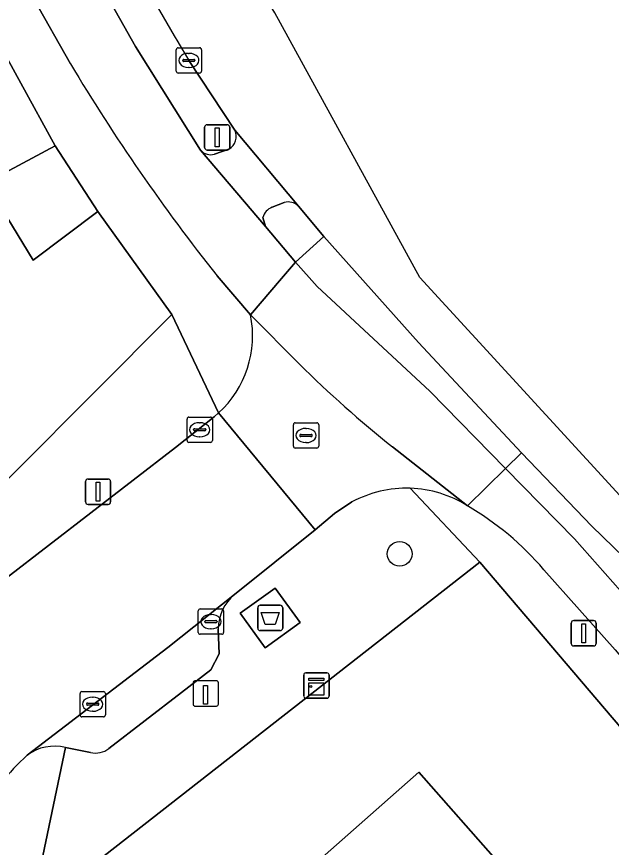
# Model space of a CAD drawing. Extents: x 159960 to 160866, y 382700 to 383354.
# Drawn here: x 160664.63 to 160688.15, y 383095.2 to 383128.03 of the extents above; entities that cross this region are included whole.
import ezdxf

# ---------------------------------------------------------------- set-up
doc = ezdxf.new("R2010")
doc.units = 0
for name, color, linetype in [('IMGEO_Afval_apart_plaats', 7, 'Continuous'), ('IMGEO_Berm_open', 7, 'Continuous'), ('IMGEO_Boom', 7, 'Continuous'), ('IMGEO_Erf', 7, 'Continuous'), ('IMGEO_Fietspad_gesloten', 7, 'Continuous'), ('IMGEO_Kast', 7, 'Continuous'), ('IMGEO_Kolk', 7, 'Continuous'), ('IMGEO_Laadpaal', 7, 'Continuous'), ('IMGEO_Lichtmast', 7, 'Continuous'), ('IMGEO_Pand', 7, 'Continuous'), ('IMGEO_Parkeervlak_open', 7, 'Continuous'), ('IMGEO_Rijbaan_lokaal_gesloten', 7, 'Continuous'), ('IMGEO_Rijbaan_lokaal_open', 7, 'Continuous'), ('IMGEO_Rioolput', 7, 'Continuous'), ('IMGEO_Verkeerseiland_gesloten', 7, 'Continuous'), ('IMGEO_Voetpad_gesloten', 7, 'Continuous'), ('IMGEO_Voetpad_open', 7, 'Continuous')]:
    doc.layers.add(name, color=color, linetype=linetype)

msp = doc.modelspace()

# ---------------------------------------------------------------- linework, layer by layer
at = {"layer": 'IMGEO_Afval_apart_plaats'}
for p, q in [((160674.165, 383103.868), (160674.165, 383104.668)), ((160674.165, 383104.668), (160674.165, 383103.868)), ((160674.265, 383104.768), (160675.055, 383104.768)), ((160675.055, 383104.768), (160674.265, 383104.768)), ((160675.155, 383104.668), (160675.155, 383103.868)), ((160675.155, 383103.868), (160675.155, 383104.668)), ((160675.055, 383103.768), (160674.265, 383103.768)), ((160674.265, 383103.768), (160675.055, 383103.768))]:
    msp.add_line(p, q, dxfattribs=at)
msp.add_lwpolyline([(160674.308, 383104.482), (160675.012, 383104.482), (160674.863, 383104.012), (160674.457, 383104.012), (160674.308, 383104.482)], dxfattribs=at)
for centre, start, end in [((160674.265, 383104.668), 90, 180), ((160674.265, 383104.668), 90, 180), ((160675.055, 383104.668), 0, 90), ((160675.055, 383104.668), 360, 90), ((160674.265, 383103.868), 180, 270), ((160674.265, 383103.868), 180, 270), ((160675.055, 383103.868), 270, 0), ((160675.055, 383103.868), 270, 0)]:
    msp.add_arc(centre, 0.1, start, end, dxfattribs=at)
at = {"layer": 'IMGEO_Berm_open'}
for points in [[(160668.064, 383129.104), (160669.329, 383126.86), (160671.91, 383122.751)], [(160673.257, 383123.541), (160671.444, 383126.301)], [(160672.457, 383122.599), (160673.03, 383122.794)], [(160700.875, 383094.511), (160700.804, 383094.591), (160698.59, 383096.925), (160695.704, 383099.8), (160694.16, 383101.338), (160689.088, 383106.239), (160687.38, 383107.889), (160684.6, 383110.794), (160683.967, 383110.175), (160686.696, 383107.388), (160688.818, 383104.989), (160694.352, 383098.361), (160701.018, 383090.565), (160751.341, 383033.866), (160762.195, 383021.758), (160762.421, 383021.957), (160761.588, 383022.894), (160761.747, 383023.027), (160753.731, 383031.938)]]:
    msp.add_lwpolyline(points, dxfattribs=at)
for centre, radius, start, end in [((160737.686, 383166.62), 77.548, 204.57387, 211.32762), ((160672.748, 383123.288), 0.568, 299.7048, 26.489), ((160672.306, 383123.116), 0.538, 222.6525, 286.2885)]:
    msp.add_arc(centre, radius, start, end, dxfattribs=at)
at = {"layer": 'IMGEO_Boom'}
msp.add_circle((160679.78, 383106.8), 0.489, dxfattribs=at)
at = {"layer": 'IMGEO_Erf'}
msp.add_lwpolyline([(160666.154, 383122.926), (160663.412, 383121.459), (160665.295, 383118.403), (160667.845, 383120.33)], close=True, dxfattribs=at)
for points in [[(160693.113, 383094.806), (160692.06, 383095.951), (160690.078, 383098.106), (160682.942, 383106.472), (160665.195, 383092.6)], [(160669.536, 383088.457), (160680.538, 383098.164), (160683.765, 383094.506)]]:
    msp.add_lwpolyline(points, dxfattribs=at)
at = {"layer": 'IMGEO_Fietspad_gesloten'}
for points in [[(160672.557, 383117.791), (160673.881, 383116.248), (160675.107, 383117.68), (160675.663, 383118.329), (160674.468, 383119.737), (160671.91, 383122.751), (160669.329, 383126.86), (160668.064, 383129.104)], [(160665.299, 383128.768), (160666.764, 383126.173)], [(160679.5, 383111.028), (160682.46, 383108.699), (160683.967, 383110.175), (160680.972, 383113.233), (160676.516, 383117.37), (160675.663, 383118.329), (160675.107, 383117.68), (160673.881, 383116.248), (160675.813, 383114.301)], [(160701.018, 383090.565), (160694.352, 383098.361), (160688.818, 383104.989), (160686.696, 383107.388), (160683.967, 383110.175), (160682.46, 383108.699)], [(160685.483, 383106.174), (160688.293, 383103.007), (160697.195, 383092.363), (160750.512, 383032.262), (160767.848, 383012.954), (160798.378, 382979.546), (160798.294, 382979.468), (160798.967, 382978.754), (160800.31, 382979.98), (160799.663, 382980.632), (160768.171, 383015.103), (160767.486, 383015.878)]]:
    msp.add_lwpolyline(points, dxfattribs=at)
for centre, radius, start, end in [((160732.422, 383165.358), 76.462, 210.82892, 218.46963), ((160707.601, 383146.397), 45.174, 225.276, 231.5322), ((160676.375, 383098.342), 12.012, 40.6929, 59.5656)]:
    msp.add_arc(centre, radius, start, end, dxfattribs=at)
at = {"layer": 'IMGEO_Kast'}
for p, q in [((160675.989, 383101.168), (160675.989, 383102.009)), ((160675.989, 383102.009), (160675.989, 383101.168)), ((160676.064, 383102.093), (160676.905, 383102.093)), ((160676.905, 383102.093), (160676.064, 383102.093)), ((160676.989, 383102.018), (160676.989, 383101.177)), ((160676.989, 383101.177), (160676.989, 383102.018)), ((160676.914, 383101.093), (160676.073, 383101.093)), ((160676.073, 383101.093), (160676.914, 383101.093))]:
    msp.add_line(p, q, dxfattribs=at)
for points in [[(160676.184, 383101.883), (160676.784, 383101.883), (160676.784, 383101.798), (160676.184, 383101.798), (160676.184, 383101.883)], [(160676.184, 383101.708), (160676.784, 383101.708), (160676.784, 383101.219), (160676.184, 383101.219), (160676.184, 383101.708)]]:
    msp.add_lwpolyline(points, dxfattribs=at)
msp.add_circle((160676.268, 383101.557), 0.0377, dxfattribs=at)
for centre, start, end in [((160676.067, 383102.015), 92.4484, 184.2845), ((160676.067, 383102.015), 92.4484, 184.2845), ((160676.911, 383102.015), 2.4484, 94.2845), ((160676.911, 383102.015), 2.4484, 94.2845), ((160676.067, 383101.171), 182.4484, 274.2845), ((160676.067, 383101.171), 182.4484, 274.2845), ((160676.911, 383101.171), 272.4484, 4.2845), ((160676.911, 383101.171), 272.4484, 4.2845)]:
    msp.add_arc(centre, 0.0779, start, end, dxfattribs=at)
at = {"layer": 'IMGEO_Kolk'}
for p, q in [((160670.943, 383125.875), (160670.943, 383126.727)), ((160671.018, 383126.801), (160671.87, 383126.801)), ((160671.944, 383126.727), (160671.944, 383125.875)), ((160671.202, 383126.295), (160671.202, 383126.307)), ((160671.245, 383126.344), (160671.643, 383126.344)), ((160671.431, 383126.581), (160671.456, 383126.581)), ((160671.686, 383126.307), (160671.686, 383126.295)), ((160671.64, 383126.258), (160671.242, 383126.258)), ((160671.454, 383126.021), (160671.429, 383126.021)), ((160671.87, 383125.801), (160671.018, 383125.801)), ((160671.448, 383112.203), (160672.3, 383112.203)), ((160671.373, 383111.277), (160671.373, 383112.129)), ((160671.861, 383111.983), (160671.886, 383111.983)), ((160672.374, 383112.129), (160672.374, 383111.277)), ((160671.632, 383111.697), (160671.632, 383111.709)), ((160672.07, 383111.66), (160671.672, 383111.66)), ((160671.675, 383111.746), (160672.073, 383111.746)), ((160672.116, 383111.709), (160672.116, 383111.697)), ((160672.3, 383111.203), (160671.448, 383111.203)), ((160671.884, 383111.423), (160671.859, 383111.423)), ((160671.815, 383103.696), (160671.815, 383104.548)), ((160671.89, 383104.622), (160672.742, 383104.622)), ((160672.303, 383104.402), (160672.328, 383104.402)), ((160672.816, 383104.548), (160672.816, 383103.696)), ((160672.074, 383104.116), (160672.074, 383104.128)), ((160672.512, 383104.079), (160672.114, 383104.079)), ((160672.117, 383104.165), (160672.515, 383104.165)), ((160672.558, 383104.128), (160672.558, 383104.116)), ((160672.326, 383103.842), (160672.301, 383103.842)), ((160672.742, 383103.622), (160671.89, 383103.622)), ((160667.218, 383101.358), (160668.07, 383101.358)), ((160667.143, 383100.432), (160667.143, 383101.284)), ((160667.631, 383101.138), (160667.656, 383101.138)), ((160668.144, 383101.284), (160668.144, 383100.432)), ((160667.402, 383100.852), (160667.402, 383100.864)), ((160667.84, 383100.815), (160667.442, 383100.815)), ((160667.445, 383100.901), (160667.843, 383100.901)), ((160667.886, 383100.864), (160667.886, 383100.852)), ((160667.654, 383100.578), (160667.629, 383100.578)), ((160668.07, 383100.358), (160667.218, 383100.358))]:
    msp.add_line(p, q, dxfattribs=at)
for points in [[(160670.943, 383125.875), (160670.943, 383126.727)], [(160671.018, 383126.801), (160671.87, 383126.801)], [(160671.944, 383126.727), (160671.944, 383125.875)], [(160671.87, 383125.801), (160671.018, 383125.801)], [(160671.448, 383112.203), (160672.3, 383112.203)], [(160671.373, 383111.277), (160671.373, 383112.129)], [(160672.374, 383112.129), (160672.374, 383111.277)], [(160672.3, 383111.203), (160671.448, 383111.203)], [(160671.815, 383103.696), (160671.815, 383104.548)], [(160671.89, 383104.622), (160672.742, 383104.622)], [(160672.816, 383104.548), (160672.816, 383103.696)], [(160672.742, 383103.622), (160671.89, 383103.622)], [(160667.218, 383101.358), (160668.07, 383101.358)], [(160667.143, 383100.432), (160667.143, 383101.284)], [(160668.144, 383101.284), (160668.144, 383100.432)], [(160668.07, 383100.358), (160667.218, 383100.358)]]:
    msp.add_lwpolyline(points, dxfattribs=at)
for centre, radius, start, end in [((160671.02, 383126.725), 0.0765, 91.552, 178.448), ((160671.02, 383126.725), 0.0765, 91.552, 178.448), ((160671.868, 383126.725), 0.0765, 1.552, 88.448), ((160671.868, 383126.725), 0.0765, 1.552, 88.448), ((160671.242, 383126.304), 0.0403, 85.8775, 175.7526), ((160671.647, 383126.306), 0.0386, 1.7309, 96.639), ((160671.239, 383126.294), 0.0366, 178.938, 274.7102), ((160671.643, 383126.301), 0.043, 264.8664, 352.4533), ((160671.02, 383125.877), 0.0765, 181.552, 268.448), ((160671.02, 383125.877), 0.0765, 181.552, 268.448), ((160671.868, 383125.877), 0.0765, 271.552, 358.448), ((160671.868, 383125.877), 0.0765, 271.552, 358.448), ((160671.45, 383112.127), 0.0765, 91.552, 178.448), ((160671.45, 383112.127), 0.0765, 91.552, 178.448), ((160672.298, 383112.127), 0.0765, 1.552, 88.448), ((160672.298, 383112.127), 0.0765, 1.552, 88.448), ((160671.672, 383111.706), 0.0403, 85.8775, 175.7526), ((160671.669, 383111.696), 0.0366, 178.938, 274.7102), ((160672.073, 383111.703), 0.043, 264.8664, 352.4533), ((160672.077, 383111.708), 0.0386, 1.7309, 96.639), ((160671.45, 383111.279), 0.0765, 181.552, 268.448), ((160671.45, 383111.279), 0.0765, 181.552, 268.448), ((160672.298, 383111.279), 0.0765, 271.552, 358.448), ((160672.298, 383111.279), 0.0765, 271.552, 358.448), ((160671.892, 383104.546), 0.0765, 91.552, 178.448), ((160671.892, 383104.546), 0.0765, 91.552, 178.448), ((160672.74, 383104.546), 0.0765, 1.552, 88.448), ((160672.74, 383104.546), 0.0765, 1.552, 88.448), ((160672.114, 383104.125), 0.0403, 85.8775, 175.7526), ((160672.111, 383104.115), 0.0366, 178.938, 274.7102), ((160672.515, 383104.122), 0.043, 264.8664, 352.4533), ((160672.519, 383104.127), 0.0386, 1.7309, 96.639), ((160671.892, 383103.698), 0.0765, 181.552, 268.448), ((160671.892, 383103.698), 0.0765, 181.552, 268.448), ((160672.74, 383103.698), 0.0765, 271.552, 358.448), ((160672.74, 383103.698), 0.0765, 271.552, 358.448), ((160667.22, 383101.282), 0.0765, 91.552, 178.448), ((160667.22, 383101.282), 0.0765, 91.552, 178.448), ((160668.068, 383101.282), 0.0765, 1.552, 88.448), ((160668.068, 383101.282), 0.0765, 1.552, 88.448), ((160667.442, 383100.861), 0.0403, 85.8775, 175.7526), ((160667.439, 383100.851), 0.0366, 178.938, 274.7102), ((160667.843, 383100.858), 0.043, 264.8664, 352.4533), ((160667.847, 383100.863), 0.0386, 1.7309, 96.639), ((160667.22, 383100.434), 0.0765, 181.552, 268.448), ((160667.22, 383100.434), 0.0765, 181.552, 268.448), ((160668.068, 383100.434), 0.0765, 271.552, 358.448), ((160668.068, 383100.434), 0.0765, 271.552, 358.448)]:
    msp.add_arc(centre, radius, start, end, dxfattribs=at)
for centre, major_axis, ratio, start_param, end_param in [((160671.43, 383126.301), (-0.387, 0.002), 0.722429, 4.712389, 7.853982), ((160671.455, 383126.301), (-0.39, 0.002), 0.717154, 1.570796, 4.712389), ((160671.86, 383111.703), (-0.387, 0.002), 0.722429, 4.712389, 7.853982), ((160671.885, 383111.703), (-0.39, 0.002), 0.717154, 1.570796, 4.712389), ((160672.302, 383104.122), (-0.387, 0.002), 0.722429, 4.712389, 7.853982), ((160672.327, 383104.122), (-0.39, 0.002), 0.717154, 1.570796, 4.712389), ((160667.63, 383100.858), (-0.387, 0.002), 0.722429, 4.712389, 7.853982), ((160667.655, 383100.858), (-0.39, 0.002), 0.717154, 1.570796, 4.712389)]:
    msp.add_ellipse(centre, major_axis=major_axis, ratio=ratio, start_param=start_param, end_param=end_param, dxfattribs=at)
at = {"layer": 'IMGEO_Laadpaal'}
for p, q in [((160671.61, 383101.696), (160671.61, 383100.855)), ((160671.61, 383101.696), (160671.61, 383100.855)), ((160672.526, 383101.78), (160671.685, 383101.78)), ((160672.526, 383101.78), (160671.685, 383101.78)), ((160672.61, 383100.864), (160672.61, 383101.705)), ((160672.61, 383100.864), (160672.61, 383101.705)), ((160671.694, 383100.78), (160672.535, 383100.78)), ((160671.694, 383100.78), (160672.535, 383100.78))]:
    msp.add_line(p, q, dxfattribs=at)
msp.add_lwpolyline([(160672.025, 383101.593), (160672.185, 383101.593), (160672.185, 383100.86), (160672.025, 383100.86), (160672.025, 383101.593)], dxfattribs=at)
for centre, start, end in [((160671.688, 383101.702), 92.4484, 184.2845), ((160671.688, 383101.702), 92.4484, 184.2845), ((160672.532, 383101.702), 2.4484, 94.2845), ((160672.532, 383101.702), 2.4484, 94.2845), ((160671.688, 383100.858), 182.4484, 274.2845), ((160671.688, 383100.858), 182.4484, 274.2845), ((160672.532, 383100.858), 272.4484, 4.2845), ((160672.532, 383100.858), 272.4484, 4.2845)]:
    msp.add_arc(centre, 0.0779, start, end, dxfattribs=at)
at = {"layer": 'IMGEO_Lichtmast'}
for p, q in [((160672.168, 383123.76), (160672.958, 383123.76)), ((160672.958, 383123.76), (160672.168, 383123.76)), ((160672.068, 383122.86), (160672.068, 383123.66)), ((160672.068, 383123.66), (160672.068, 383122.86)), ((160673.058, 383123.66), (160673.058, 383122.86)), ((160673.058, 383122.86), (160673.058, 383123.66)), ((160672.958, 383122.76), (160672.168, 383122.76)), ((160672.168, 383122.76), (160672.958, 383122.76)), ((160667.36, 383108.854), (160667.36, 383109.654)), ((160667.36, 383109.654), (160667.36, 383108.854)), ((160667.46, 383109.754), (160668.25, 383109.754)), ((160668.25, 383109.754), (160667.46, 383109.754)), ((160668.35, 383109.654), (160668.35, 383108.854)), ((160668.35, 383108.854), (160668.35, 383109.654)), ((160668.25, 383108.754), (160667.46, 383108.754)), ((160667.46, 383108.754), (160668.25, 383108.754)), ((160686.558, 383103.262), (160686.558, 383104.062)), ((160686.558, 383104.062), (160686.558, 383103.262)), ((160686.658, 383104.162), (160687.448, 383104.162)), ((160687.448, 383104.162), (160686.658, 383104.162)), ((160687.548, 383104.062), (160687.548, 383103.262)), ((160687.548, 383103.262), (160687.548, 383104.062)), ((160687.448, 383103.162), (160686.658, 383103.162)), ((160686.658, 383103.162), (160687.448, 383103.162))]:
    msp.add_line(p, q, dxfattribs=at)
for points in [[(160672.488, 383123.635), (160672.638, 383123.635), (160672.638, 383122.885), (160672.488, 383122.885), (160672.488, 383123.635)], [(160667.78, 383109.629), (160667.93, 383109.629), (160667.93, 383108.879), (160667.78, 383108.879), (160667.78, 383109.629)], [(160686.978, 383104.037), (160687.128, 383104.037), (160687.128, 383103.287), (160686.978, 383103.287), (160686.978, 383104.037)]]:
    msp.add_lwpolyline(points, dxfattribs=at)
for centre, start, end in [((160672.168, 383123.66), 90, 180), ((160672.168, 383123.66), 90, 180), ((160672.958, 383123.66), 0, 90), ((160672.958, 383123.66), 360, 90), ((160672.168, 383122.86), 180, 270), ((160672.168, 383122.86), 180, 270), ((160672.958, 383122.86), 270, 0), ((160672.958, 383122.86), 270, 0), ((160667.46, 383109.654), 90, 180), ((160667.46, 383109.654), 90, 180), ((160668.25, 383109.654), 0, 90), ((160668.25, 383109.654), 360, 90), ((160667.46, 383108.854), 180, 270), ((160667.46, 383108.854), 180, 270), ((160668.25, 383108.854), 270, 0), ((160668.25, 383108.854), 270, 0), ((160686.658, 383104.062), 90, 180), ((160686.658, 383104.062), 90, 180), ((160687.448, 383104.062), 0, 90), ((160687.448, 383104.062), 360, 90), ((160686.658, 383103.262), 180, 270), ((160686.658, 383103.262), 180, 270), ((160687.448, 383103.262), 270, 0), ((160687.448, 383103.262), 270, 0)]:
    msp.add_arc(centre, 0.1, start, end, dxfattribs=at)
at = {"layer": 'IMGEO_Pand'}
for points in [[(160663.435, 383127.879), (160651.397, 383121.262), (160655.107, 383114.514), (160657.071, 383115.705), (160658.653, 383113.332), (160656.687, 383111.817), (160661.518, 383106.985), (160670.773, 383116.255), (160667.845, 383120.33), (160665.295, 383118.403), (160663.412, 383121.459), (160666.154, 383122.926)], [(160682.61, 383085.189), (160686.874, 383088.951), (160686.923, 383090.554), (160685.484, 383092.185), (160683.954, 383092.281), (160683.785, 383092.472), (160683.457, 383092.182), (160682.439, 383093.337), (160683.765, 383094.506), (160680.538, 383098.164), (160669.536, 383088.457), (160672.494, 383085.106), (160673.379, 383085.887), (160674.782, 383084.298), (160673.493, 383083.161), (160677.416, 383078.715), (160678.332, 383079.521), (160677.391, 383080.589)]]:
    msp.add_lwpolyline(points, close=True, dxfattribs=at)
at = {"layer": 'IMGEO_Parkeervlak_open'}
for points in [[(160673.254, 383105.192), (160670.608, 383103.097), (160665.052, 383098.845)], [(160668.286, 383099.105), (160671.158, 383101.319), (160672.314, 383102.217), (160672.642, 383102.853), (160672.608, 383103.842)], [(160666.564, 383099.145), (160667.551, 383098.948)]]:
    msp.add_lwpolyline(points, dxfattribs=at)
for centre, radius, start, end in [((160674.344, 383103.841), 1.736, 128.8989, 179.9571), ((160666.131, 383097.367), 1.83, 76.313, 126.1319), ((160667.745, 383099.837), 0.91, 257.6737, 306.4412)]:
    msp.add_arc(centre, radius, start, end, dxfattribs=at)
at = {"layer": 'IMGEO_Rijbaan_lokaal_gesloten'}
msp.add_lwpolyline([(160671.444, 383126.301), (160673.257, 383123.541), (160675.777, 383120.543), (160676.783, 383119.346), (160680.523, 383115.16), (160684.6, 383110.794), (160687.38, 383107.889), (160689.088, 383106.239), (160690.092, 383107.358), (160682.633, 383115.486), (160680.58, 383117.723), (160674.846, 383128.19), (160672.427, 383132.092), (160671.88, 383132.957), (160670.972, 383135.065), (160670.641, 383135.865), (160669.655, 383137.666), (160669.029, 383139.828)], dxfattribs=at)
msp.add_arc((160737.686, 383166.62), 77.548, 204.57387, 211.32762, dxfattribs=at)
at = {"layer": 'IMGEO_Rijbaan_lokaal_open'}
for points in [[(160675.813, 383114.301), (160673.881, 383116.248)], [(160676.444, 383107.748), (160672.619, 383112.37), (160672.44, 383112.215), (160670.922, 383110.997), (160664.217, 383105.843), (160664.193, 383105.808), (160661.073, 383102.507), (160660.784, 383102.077), (160659.606, 383099.608), (160659.601, 383099.6), (160659.488, 383099.336), (160663.17, 383096.494)], [(160672.619, 383112.37), (160676.444, 383107.748), (160677.196, 383108.392), (160677.89, 383108.851)], [(160682.46, 383108.699), (160679.5, 383111.028)], [(160665.052, 383098.845), (160670.608, 383103.097), (160673.254, 383105.192), (160676.444, 383107.748)]]:
    msp.add_lwpolyline(points, dxfattribs=at)
for centre, radius, start, end in [((160669.826, 383115.423), 4.138, 312.4507, 11.4969), ((160707.601, 383146.397), 45.174, 225.276, 231.5322), ((160680.047, 383104.84), 4.554, 88.1294, 118.2768), ((160680.048, 383104.863), 4.531, 57.8366, 88.1252), ((160672.015, 383091.342), 10.236, 132.8636, 149.7811)]:
    msp.add_arc(centre, radius, start, end, dxfattribs=at)
at = {"layer": 'IMGEO_Rioolput'}
for p, q in [((160675.576, 383111.052), (160675.576, 383111.904)), ((160675.651, 383111.978), (160676.503, 383111.978)), ((160676.577, 383111.904), (160676.577, 383111.052)), ((160676.064, 383111.758), (160676.089, 383111.758)), ((160675.835, 383111.472), (160675.835, 383111.484)), ((160676.273, 383111.435), (160675.875, 383111.435)), ((160675.878, 383111.521), (160676.276, 383111.521)), ((160676.087, 383111.198), (160676.062, 383111.198)), ((160676.319, 383111.484), (160676.319, 383111.472)), ((160676.503, 383110.978), (160675.651, 383110.978))]:
    msp.add_line(p, q, dxfattribs=at)
for points in [[(160675.576, 383111.052), (160675.576, 383111.904)], [(160675.651, 383111.978), (160676.503, 383111.978)], [(160676.577, 383111.904), (160676.577, 383111.052)], [(160676.503, 383110.978), (160675.651, 383110.978)]]:
    msp.add_lwpolyline(points, dxfattribs=at)
for centre, radius, start, end in [((160675.653, 383111.902), 0.0765, 91.552, 178.448), ((160675.653, 383111.902), 0.0765, 91.552, 178.448), ((160676.501, 383111.902), 0.0765, 1.552, 88.448), ((160676.501, 383111.902), 0.0765, 1.552, 88.448), ((160675.875, 383111.481), 0.0403, 85.8775, 175.7526), ((160675.872, 383111.471), 0.0366, 178.938, 274.7102), ((160676.276, 383111.478), 0.043, 264.8664, 352.4533), ((160676.28, 383111.483), 0.0386, 1.7309, 96.639), ((160675.653, 383111.054), 0.0765, 181.552, 268.448), ((160675.653, 383111.054), 0.0765, 181.552, 268.448), ((160676.501, 383111.054), 0.0765, 271.552, 358.448), ((160676.501, 383111.054), 0.0765, 271.552, 358.448)]:
    msp.add_arc(centre, radius, start, end, dxfattribs=at)
for centre, major_axis, ratio, start_param, end_param in [((160676.063, 383111.478), (-0.387, 0.002), 0.722429, 4.712389, 7.853982), ((160676.088, 383111.478), (-0.39, 0.002), 0.717154, 1.570796, 4.712389)]:
    msp.add_ellipse(centre, major_axis=major_axis, ratio=ratio, start_param=start_param, end_param=end_param, dxfattribs=at)
at = {"layer": 'IMGEO_Verkeerseiland_gesloten'}
for points in [[(160674.374, 383120.095), (160674.468, 383119.737), (160675.663, 383118.329), (160676.783, 383119.346), (160675.777, 383120.543)], [(160675.212, 383120.686), (160674.733, 383120.497)]]:
    msp.add_lwpolyline(points, dxfattribs=at)
for centre, radius, start, end in [((160674.92, 383119.969), 0.56, 109.4895, 166.9786), ((160675.374, 383120.138), 0.571, 45.1254, 106.4683)]:
    msp.add_arc(centre, radius, start, end, dxfattribs=at)
at = {"layer": 'IMGEO_Voetpad_gesloten'}
for points in [[(160675.777, 383120.543), (160673.257, 383123.541)], [(160671.91, 383122.751), (160674.468, 383119.737), (160674.374, 383120.095)], [(160673.03, 383122.794), (160672.457, 383122.599)], [(160674.733, 383120.497), (160675.212, 383120.686)]]:
    msp.add_lwpolyline(points, dxfattribs=at)
msp.add_lwpolyline([(160674.857, 383105.449), (160673.477, 383104.449), (160674.463, 383103.088), (160675.843, 383104.088)], close=True, dxfattribs=at)
for centre, radius, start, end in [((160672.748, 383123.288), 0.568, 299.7048, 26.489), ((160672.306, 383123.116), 0.538, 222.6525, 286.2885), ((160674.92, 383119.969), 0.56, 109.4895, 166.9786), ((160675.374, 383120.138), 0.571, 45.1254, 106.4683)]:
    msp.add_arc(centre, radius, start, end, dxfattribs=at)
at = {"layer": 'IMGEO_Voetpad_open'}
for points in [[(160651.423, 383173.09), (160651.441, 383168.406), (160651.81, 383163.224), (160652.224, 383160.261), (160653.425, 383154.727), (160654.627, 383149.192), (160655.473, 383146.231), (160657.455, 383140.929), (160659.438, 383135.627), (160660.715, 383132.833), (160663.435, 383127.879), (160666.154, 383122.926), (160667.845, 383120.33), (160670.773, 383116.255), (160672.619, 383112.37)], [(160666.764, 383126.173), (160665.299, 383128.768)], [(160673.881, 383116.248), (160672.557, 383117.791)], [(160672.44, 383112.215), (160672.619, 383112.37), (160670.773, 383116.255), (160661.518, 383106.985), (160661.375, 383104.647)], [(160664.217, 383105.843), (160670.922, 383110.997), (160672.44, 383112.215)], [(160682.942, 383106.472), (160680.196, 383109.392)], [(160680.196, 383109.392), (160682.942, 383106.472), (160690.078, 383098.106), (160692.06, 383095.951), (160693.113, 383094.806), (160693.284, 383094.955), (160752.695, 383027.147), (160777.189, 383000), (160790.273, 382985.751), (160790.193, 382984.786), (160790.89, 382984.564), (160791.864, 382984.255), (160795.23, 382980.568), (160804.564, 382970.344), (160805.227, 382969.703), (160808.476, 382966.141), (160814.655, 382959.316)], [(160677.89, 383108.851), (160677.196, 383108.392), (160676.444, 383107.748), (160673.254, 383105.192)], [(160667.551, 383098.948), (160666.564, 383099.145), (160665.195, 383092.6), (160682.942, 383106.472)], [(160688.293, 383103.007), (160685.483, 383106.174)], [(160672.608, 383103.842), (160672.642, 383102.853), (160672.314, 383102.217), (160671.158, 383101.319), (160668.286, 383099.105)], [(160665.195, 383092.6), (160666.564, 383099.145)]]:
    msp.add_lwpolyline(points, dxfattribs=at)
for points in [[(160675.663, 383118.329), (160676.516, 383117.37), (160680.972, 383113.233), (160683.967, 383110.175), (160684.6, 383110.794), (160680.523, 383115.16), (160676.783, 383119.346)], [(160673.477, 383104.449), (160674.857, 383105.449), (160675.843, 383104.088), (160674.463, 383103.088)]]:
    msp.add_lwpolyline(points, close=True, dxfattribs=at)
for centre, radius, start, end in [((160732.422, 383165.358), 76.462, 210.82892, 218.46963), ((160669.826, 383115.423), 4.138, 312.4507, 11.4969), ((160680.047, 383104.84), 4.554, 88.1294, 118.2768), ((160680.048, 383104.863), 4.531, 57.8366, 88.1252), ((160676.375, 383098.342), 12.012, 40.6929, 59.5656), ((160674.344, 383103.841), 1.736, 128.8989, 179.9571), ((160666.131, 383097.367), 1.83, 76.313, 126.1319), ((160667.745, 383099.837), 0.91, 257.6737, 306.4412), ((160672.015, 383091.342), 10.236, 132.8636, 149.7811)]:
    msp.add_arc(centre, radius, start, end, dxfattribs=at)

doc.saveas('drawing.dxf')
